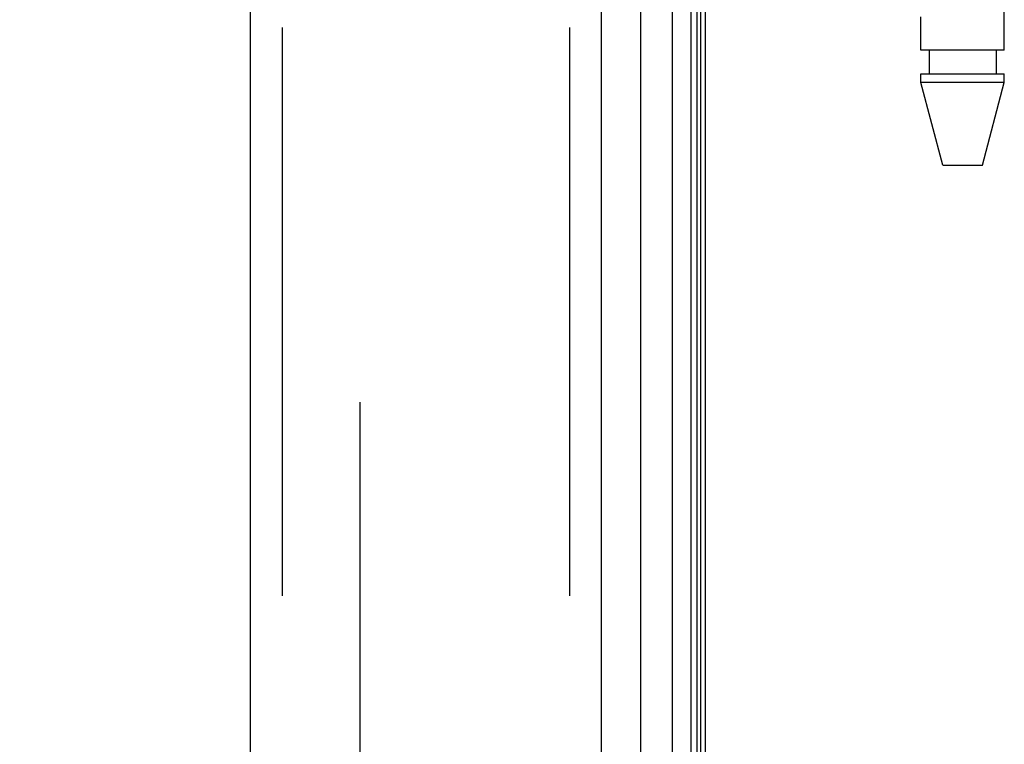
# Model space of a CAD drawing. Header units: inches. Extents: x 0 to 243, y 0 to 157.
# Tile 266 of 284: x 123.34 to 125.65, y 84.29 to 85.99. Entities that reach past the tile are written whole.
import ezdxf

# ---------------------------------------------------------------- set-up
doc = ezdxf.new("R2010")
doc.units = ezdxf.units.IN
doc.header["$LTSCALE"] = 13.357143
doc.header["$MEASUREMENT"] = 0
doc.linetypes.add('HIDDEN', pattern=[0.2, 0.1, -0.1])
doc.layers.get('0').update_dxf_attribs({"linetype": 'CONTINUOUS'})
for name, color, linetype in [('DEFAULT_2', 8, 'HIDDEN'), ('DIMENSIONS', 7, 'CONTINUOUS'), ('LEFTHAND_DOOR_ASSEMBLY', 7, 'CONTINUOUS'), ('RIGHTHAND_DOOR_ASSEMBLY', 7, 'CONTINUOUS')]:
    doc.layers.add(name, color=color, linetype=linetype)
doc.styles.get("Standard").update_dxf_attribs({"font": 'arial.ttf'})
doc.dimstyles.new('DIMSTYLE_1', dxfattribs={"dimtxt": 1.071429, "dimasz": 1.428571, "dimexe": 0.09, "dimexo": 0.07, "dimgap": 0.0375, "dimtad": 0, "dimtih": 1, "dimtoh": 1, "dimzin": 4, "dimdsep": 46, "dimtxsty": 'Standard', "dimblk": '_FILLED', "dimblk1": '_FILLED', "dimblk2": '_FILLED', "dimcen": 0.09, "dimadec": 3, "dimazin": 1, "dimtfac": 1, "dimtdec": 3, "dimtofl": 0, "dimtmove": 0, "dimatfit": 3, "dimldrblk": '_FILLED', "dimfxl": 0, "dimtolj": 1, "dimtzin": 4, "dimarcsym": 0})

# ---------------------------------------------------------------- blocks, each defined once
blk = doc.blocks.new('_FILLED')
at = {"color": 0, "linetype": 'ByBlock'}
blk.add_solid([(0, 0), (-1, 0.2), (-1, -0.2)], dxfattribs=at)
blk = doc.blocks.new('*D12')
at = {"layer": 'DIMENSIONS', "color": 2, "linetype": 'Continuous'}
for p, q in [((124.0514, 113.0714), (119.769, 113.0714)), ((121.0547, 113.0714), (121.0547, 78.1429)), ((121.0547, 41.0714), (121.0547, 76)), ((124.0624, 41.0714), (119.769, 41.0714))]:
    blk.add_line(p, q, dxfattribs=at)
at = {"layer": 'DIMENSIONS', "color": 2, "linetype": 'Continuous', "xscale": 1.4285714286, "yscale": 1.4285714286, "zscale": 1.4285714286}
for p, rotation in [((121.0547, 113.0714), 90), ((121.0547, 41.0714), 270)]:
    blk.add_blockref('_FILLED', p, dxfattribs=dict(at, rotation=rotation))
at = {"layer": 'DIMENSIONS', "color": 2, "linetype": 'Continuous', "insert": (121.0547, 77.6072), "char_height": 1.07143, "width": 3.744025, "attachment_point": 2, "line_spacing_factor": 0.9}
blk.add_mtext('72.00', dxfattribs=at)

msp = doc.modelspace()

# ---------------------------------------------------------------- linework, layer by layer
at = {"color": 3, "linetype": 'Continuous'}
msp.add_line((124.9474, 41.1754), (124.9474, 112.9674), dxfattribs=at)
at = {"layer": 'DEFAULT_2', "color": 8, "linetype": 'HIDDEN'}
msp.add_line((124.1349, 111.8059), (124.1349, 42.337), dxfattribs=at)
at = {"layer": 'LEFTHAND_DOOR_ASSEMBLY', "color": 8, "linetype": 'HIDDEN'}
for p, q in [((123.9524, 112.6864), (123.9524, 41.4564)), ((124.6274, 112.6864), (124.6274, 41.4564))]:
    msp.add_line(p, q, dxfattribs=at)
at = {"layer": 'RIGHTHAND_DOOR_ASSEMBLY', "color": 7, "linetype": 'Continuous'}
for p, q in [((124.8697, 41.4061), (124.8697, 112.7368)), ((124.9131, 112.7279), (124.9131, 41.415)), ((124.9267, 112.7211), (124.9267, 41.4218)), ((124.9355, 112.7187), (124.9355, 41.4241)), ((124.7945, 112.7084), (124.7945, 41.4345))]:
    msp.add_line(p, q, dxfattribs=at)
at = {"layer": 'RIGHTHAND_DOOR_ASSEMBLY', "color": 3, "linetype": 'Continuous'}
for p, q in [((123.8774, 112.6864), (123.8774, 41.4564)), ((124.7024, 112.6864), (124.7024, 41.4564))]:
    msp.add_line(p, q, dxfattribs=at)
at = {"layer": 'RIGHTHAND_DOOR_ASSEMBLY', "color": 8, "linetype": 'HIDDEN'}
for p, q in [((123.9524, 112.6864), (123.9524, 41.4564)), ((124.6274, 112.6864), (124.6274, 41.4564)), ((125.6494, 85.9184), (125.6494, 88.7664)), ((125.4534, 85.9184), (125.4534, 85.997)), ((125.6494, 85.9184), (125.4534, 85.9184)), ((125.4729, 85.9184), (125.4729, 85.8634)), ((125.6299, 85.9184), (125.6299, 85.8634)), ((125.4534, 85.8425), (125.4534, 85.8634)), ((125.4534, 85.8634), (125.6494, 85.8634)), ((125.6494, 85.8425), (125.6494, 85.8634)), ((125.5049, 85.6484), (125.4534, 85.8425)), ((125.6494, 85.8425), (125.4534, 85.8425)), ((125.5979, 85.6484), (125.6494, 85.8425)), ((125.5049, 85.6484), (125.5979, 85.6484))]:
    msp.add_line(p, q, dxfattribs=at)

# ---------------------------------------------------------------- dimensions: what is measured, and where the dimension line sits
at = {"layer": 'DIMENSIONS', "color": 2, "linetype": 'Continuous'}
dim = msp.add_linear_dim(base=(121.0547, 113.0714), p1=(124.1324, 41.0714), p2=(124.1214, 113.0714), angle=90, dimstyle='DIMSTYLE_1', dxfattribs=at)
dim.commit()
dim.dimension.update_dxf_attribs({"geometry": '*D12', "text_midpoint": (121.0544, 77.0655), "dimtype": 160})

doc.saveas('drawing.dxf')
